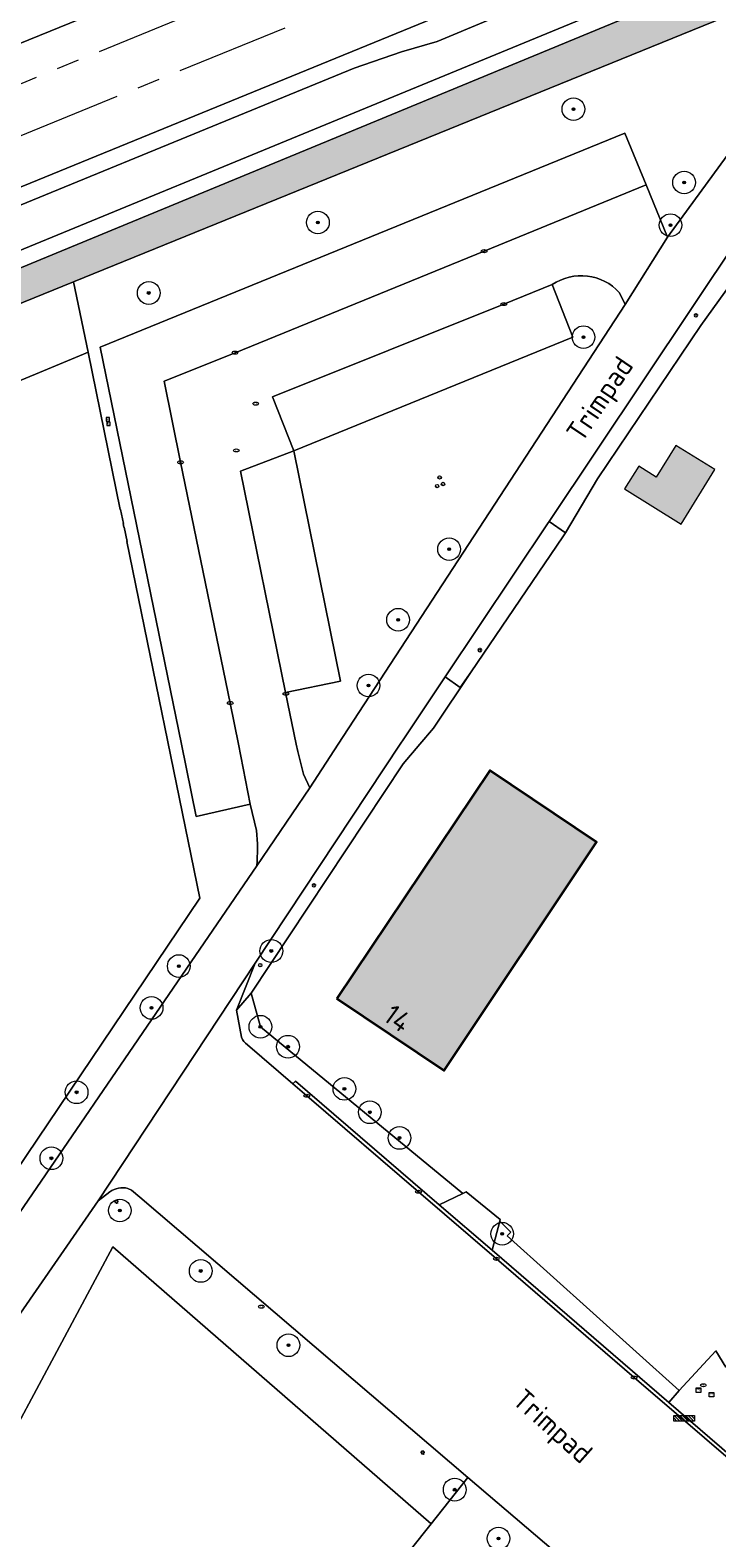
# Model space of a CAD drawing. Header units: metres. Extents: x 125349 to 128236, y 501602 to 503797.
# Tile 589 of 656: x 127360 to 127421, y 502930 to 503063. Entities that reach past the tile are written whole.
import ezdxf
from ezdxf.enums import TextEntityAlignment as Align

# ---------------------------------------------------------------- set-up
doc = ezdxf.new("R2010")
doc.units = ezdxf.units.M
doc.linetypes.add('AM-AS-SO', pattern=[16, 10, -2, 2, -2])
doc.layers.get('0').update_dxf_attribs({"linetype": 'CONTINUOUS'})
for name, color, linetype, lineweight in [('B-WE-AM-AS_SPOOR_TREIN-G', 10, 'AM-AS-SO', 18), ('B-WE-GR-BEPLANTING_CULTUUR_BOSPLANTSOEN-GV', 90, 'CONTINUOUS', 18), ('B-WE-GR-BEPLANTING_CULTUUR_HEESTERS-GV', 90, 'CONTINUOUS', 18), ('B-WE-GR-BOOM-S-500', 90, 'CONTINUOUS', 18), ('B-WE-GR-GRAS-GV', 60, 'CONTINUOUS', 13), ('B-WE-GR-GROENVOORZIENING-GV', 80, 'CONTINUOUS', 18), ('B-WE-GR-RIET-GV', 120, 'CONTINUOUS', 13), ('B-WE-GW-TALUD_KRUIN-G', 90, 'CONTINUOUS', 18), ('B-WE-IE-MEUBILAIR-S', 7, 'CONTINUOUS', 18), ('B-WE-IE-MEUBILAIR_WEGMEUBILAIR-S', 7, 'CONTINUOUS', 18), ('B-WE-IE-TERREINAFSCHEIDING_KUNSTMATIG_HEKWERK-G', 20, 'IE-TERREINAFSCHEIDING_KUNSTMATIG-SO', 18), ('B-WE-IE-TERREINAFSCHEIDING_KUNSTMATIG_MUUR-G', 90, 'IE-TERREINAFSCHEIDING_KUNSTMATIG-SO', 18), ('B-WE-OG-BEBOUWING-GV', 7, 'CONTINUOUS', 35), ('B-WE-OG-BEBOUWING-T18', 10, 'CONTINUOUS', 18), ('B-WE-OG-BEBOUWING_SCHUUR-GV', 7, 'CONTINUOUS', 18), ('B-WE-OG-TERREIN_BEGROEID-GV', 7, 'CONTINUOUS', 18), ('B-WE-OG-TERREIN_ERF-GV', 7, 'CONTINUOUS', 18), ('B-WE-OG-TERREIN_OEVER-GV', 7, 'CONTINUOUS', 18), ('B-WE-OG-TOPOGRAFIE-T18', 10, 'CONTINUOUS', 18), ('B-WE-OG-WATER-GV', 130, 'CONTINUOUS', 18), ('B-WE-VH-GESLOTENVERHARDING-GV', 10, 'CONTINUOUS', 18), ('B-WE-VH-GESLOTENVERHARDING_ASFALT-GV', 10, 'CONTINUOUS', 18), ('B-WE-VH-GESLOTENVERHARDING_BETON-GV', 10, 'CONTINUOUS', 18), ('B-WE-VH-HALFVERHARDING-GV', 130, 'CONTINUOUS', 18), ('B-WE-VH-ONVERHARD-GV', 252, 'CONTINUOUS', 18), ('B-WE-VH-OPENVERHARDING-GV', 90, 'CONTINUOUS', 18), ('B-WE-VH-OPENVERHARDING_BETONSTRAATSTEEN-GV', 90, 'CONTINUOUS', 18)]:
    doc.layers.add(name, color=color, linetype=linetype, lineweight=lineweight)
for name, color, linetype, lineweight, true_color in [('B-WE-OG-BEBOUWING-V', 7, 'CONTINUOUS', 18, 0xcc646e), ('B-WE-OG-BEBOUWING_SCHUUR-V', 7, 'CONTINUOUS', 18, 0xcc646e), ('B-WE-OG-WATER-V', 7, 'CONTINUOUS', 18, 0xbee8ff)]:
    doc.layers.add(name, color=color, linetype=linetype, lineweight=lineweight, true_color=true_color)
doc.styles.add('NLCS-ISO', font='NLCS-ISO.ttf')
doc.styles.add('NLCS-ISO-M1000-T18', font='NLCS-ISO.ttf', dxfattribs={"height": 1.8})
doc.linetypes.add('IE-TERREINAFSCHEIDING_KUNSTMATIG-SO', pattern='A,4,[82,NLCS.SHX,S=0.75,R=90,X=0,Y=0],4,-2', length=10)

# ---------------------------------------------------------------- blocks, each defined once
blk = doc.blocks.new('SIE-MEUBILAIR_BORD_LOCATIEPAAL-SO')
blk.add_lwpolyline([(-0.75, -0.75), (0.75, -0.75), (0.75, 0.75), (-0.75, 0.75)], close=True)
at = {"style": 'NLCS-ISO'}
blk.add_text('lp', height=0.75, dxfattribs=at).set_placement((0.01, 0.12), align=Align.MIDDLE_CENTER)
blk = doc.blocks.new('SIE-MEUBILAIR_KAST_RIOOL-SO')
for points in [[(-1, 1), (1, 1), (1, 0.84), (-1, 0.84)], [(-1, 0.76), (1, 0.76), (1, -1), (-1, -1)]]:
    blk.add_lwpolyline(points, close=True)
at = {"style": 'NLCS-ISO'}
blk.add_text('ri', height=0.75, dxfattribs=at).set_placement((0, 0), align=Align.MIDDLE_CENTER)
blk = doc.blocks.new('SIE-MEUBILAIR_PAAL_LICHTMAST-SO')
for points in [[(-0.62, 0), (-1, 0)], [(-0.71, 0.71), (-0.44, 0.44)], [(0, 1), (0, 0.62)], [(0.44, 0.44), (0.71, 0.71)], [(1, 0), (0.62, 0)], [(-0.71, -0.71), (-0.44, -0.44)], [(0, -0.62), (0, -1)], [(0.44, -0.44), (0.71, -0.71)]]:
    blk.add_lwpolyline(points)
blk.add_circle((0, 0), 0.5)
blk = doc.blocks.new('SIE-MEUBILAIR_PAAL_AFSLUITPAAL-SO')
blk.add_circle((0, 0), 0.75)
at = {"style": 'NLCS-ISO'}
blk.add_text('af', height=0.75, dxfattribs=at).set_placement((0, 0.05), align=Align.MIDDLE_CENTER)
blk = doc.blocks.new('SIE-MEUBILAIR_PAAL_VERKEERSBORD-SO')
blk.add_circle((0, 0), 0.75)
at = {"style": 'NLCS-ISO'}
blk.add_text('vb', height=0.75, dxfattribs=at).set_placement((0, 0.07), align=Align.MIDDLE_CENTER)
blk = doc.blocks.new('SIE-MEUBILAIR_PUT_KOLK-SO')
blk.add_ellipse((0, 0), major_axis=(1.25, 0), ratio=0.54)
at = {"style": 'NLCS-ISO'}
blk.add_text('klk', height=0.75, dxfattribs=at).set_placement((0.03, 0), align=Align.MIDDLE_CENTER)
blk = doc.blocks.new('SIE-MEUBILAIR_PUT_RIOOLPUT-SO')
blk.add_ellipse((0, 0), major_axis=(1.25, 0), ratio=0.54)
at = {"style": 'NLCS-ISO'}
blk.add_text('ri', height=0.75, dxfattribs=at).set_placement((-0.04, 0.07), align=Align.MIDDLE_CENTER)
blk = doc.blocks.new('SIE-WEG_FIETSREK-SO')
for p, q in [((-4.5, 1.25), (-2, -1.25)), ((-4.5, 0), (-3.25, -1.25)), ((-3.25, 1.25), (-0.75, -1.25)), ((-2, 1.25), (0.5, -1.25)), ((-0.75, 1.25), (1.75, -1.25)), ((0.5, 1.25), (3, -1.25)), ((1.76, 1.25), (4.26, -1.25)), ((3.01, 1.25), (4.5, -0.24)), ((4.26, 1.25), (4.5, 1.01))]:
    blk.add_line(p, q)
at = {"flags": 128}
blk.add_lwpolyline([(4.51, -1.25), (-4.51, -1.25), (-4.51, 1.25), (4.51, 1.25), (4.51, -1.25)], close=True, dxfattribs=at)
blk = doc.blocks.new('SGR-BOOM_01-SO')
at = {"linetype": 'ByBlock', "lineweight": 18}
h = blk.add_hatch(color=0, dxfattribs=at)
h.dxf.hatch_style = 1
edge = h.paths.add_edge_path()
edge.add_arc((0, 0), 0.25, 0, 360)
at = {"color": 0, "linetype": 'ByBlock', "lineweight": 18}
for radius in [2, 0.25]:
    blk.add_circle((0, 0), radius, dxfattribs=at)

msp = doc.modelspace()

# ---------------------------------------------------------------- hatches: boundary and pattern name
at = {"layer": 'B-WE-OG-BEBOUWING-V'}
msp.add_hatch(color=256, dxfattribs=at).paths.add_polyline_path([(127387.186, 502977.601), (127396.644, 502971.25), (127410.092, 502991.367), (127400.683, 502997.669)])
at = {"layer": 'B-WE-OG-BEBOUWING_SCHUUR-V'}
msp.add_hatch(color=256, dxfattribs=at).paths.add_polyline_path([(127412.555, 503022.479), (127417.541, 503019.382), (127420.524, 503024.185), (127417.087, 503026.32), (127415.354, 503023.53), (127413.806, 503024.492)])
at = {"layer": 'B-WE-OG-WATER-V'}
msp.add_hatch(color=256, dxfattribs=at).paths.add_polyline_path([(126925.692, 502862.179), (126926.725, 502862.599), (126929.444, 502863.705), (126998.342, 502891.735), (127000, 502892.411), (127068.237, 502920.434), (127146.516, 502952.024), (127196.733, 502973.001), (127260.705, 502998.784), (127260.857, 502998.82), (127261.013, 502998.828), (127261.168, 502998.808), (127261.317, 502998.761), (127261.455, 502998.687), (127261.567, 502998.585), (127261.661, 502998.466), (127261.733, 502998.333), (127261.782, 502998.19), (127261.807, 502998.041), (127261.945, 502997.108), (127262.153, 502995.7), (127264.042, 502982.918), (127274.544, 502911.835), (127274.907, 502909.378), (127282.182, 502860.137), (127282.031, 502858.976), (127281.742, 502858.155), (127281.334, 502857.386), (127268.035, 502838.479), (127192.199, 502827.152), (127174.64, 502824.496), (127100.104, 502813.864), (127099.193, 502813.92), (127098.304, 502814.128), (127097.618, 502814.416), (127096.987, 502814.81), (127096.427, 502815.299), (127095.952, 502815.872), (127095.582, 502816.467), (127095.305, 502817.11), (127095.127, 502817.788), (127095.052, 502818.484), (127085.615, 502879.411), (127084.34, 502879.16), (127094.277, 502813.207), (127094.502, 502811.717), (127096.103, 502811.268), (127132.621, 502816.48), (127179.344, 502823.246), (127230.768, 502830.464), (127268.638, 502836.128), (127269.888, 502836.64), (127270.897, 502837.476), (127280.482, 502851.498), (127284.384, 502857.206), (127284.591, 502857.745), (127284.735, 502858.304), (127284.823, 502858.953), (127284.833, 502859.607), (127284.584, 502861.398), (127283.981, 502865.851), (127266.618, 502983.933), (127264.357, 502999.307), (127264.347, 502999.447), (127264.363, 502999.639), (127264.412, 502999.825), (127264.492, 503000), (127264.602, 503000.168), (127264.738, 503000.316), (127264.896, 503000.44), (127265.072, 503000.536), (127265.86, 503000.856), (127270.744, 503002.841), (127363.988, 503040.735), (127500, 503096.01), (127557.609, 503119.4), (127566.001, 503122.807), (127564.637, 503126.313), (127556.879, 503123.274), (127513.142, 503105.462), (127471.191, 503088.149), (127356.647, 503040.877), (127237.227, 502993.046), (127157.527, 502959.981), (127056.473, 502918.71), (126986.353, 502890.514), (126953.022, 502877.282), (126938.276, 502870.698), (126816.16, 502822.047), (126799.469, 502814.983), (126798.43, 502814.189), (126797.678, 502813.119), (126797.298, 502811.964), (126794.069, 502810.633), (126794.114, 502810.547), (126794.255, 502810.364), (126794.427, 502810.209), (126794.623, 502810.087), (126794.838, 502810.003), (126795.065, 502809.958), (126801.742, 502812.259), (126815.875, 502817.472), (126882.56, 502844.385), (126887.864, 502846.257), (126892.686, 502848.457), (126899.347, 502851.123), (126904.204, 502852.841), (126910.749, 502855.949), (126912.045, 502856.396), (126920.665, 502860.142), (126923.134, 502861.019), (126923.894, 502860.754), (126924.227, 502860.545), (126924.713, 502859.369), (126926.414, 502855.193), (126931.221, 502843.57), (126935.053, 502834.355), (126938.599, 502825.858), (126938.915, 502825.79), (126939.468, 502825.67), (126940.871, 502825.979), (126940.481, 502826.935), (126939.727, 502828.784)])

# ---------------------------------------------------------------- linework, layer by layer
at = {"layer": 'B-WE-AM-AS_SPOOR_TREIN-G', "flags": 128}
for points in [[(127114.292, 502958.563), (127359.792, 503058.378), (127522.189, 503124.514), (127537.602, 503130.917), (127552.949, 503137.446), (127566.391, 503143.32), (127585.727, 503152.126), (127601.634, 503159.742), (127617.609, 503167.763), (127634.667, 503176.762), (127650.755, 503185.65), (127659.674, 503190.764), (127677.037, 503201.08), (127685.557, 503206.351), (127694.798, 503212.199), (127709.171, 503221.593), (127724.772, 503232.246), (127734.073, 503238.836), (127742.847, 503245.214), (127751.092, 503251.351), (127759.735, 503257.967), (127773.163, 503268.543), (127780.65, 503274.608), (127794.71, 503286.378), (127809.054, 503298.723), (127819.241, 503307.947), (127827.017, 503315.173), (127838.264, 503325.911), (127851.166, 503338.704), (127865.671, 503353.597), (127874.987, 503363.344), (127883.425, 503372.275), (127891.285, 503380.729)], [(127062.156, 502932.692), (127541.725, 503127.818), (127559.81, 503135.812), (127577.47, 503143.488), (127589.891, 503149.297), (127607.659, 503157.924), (127616.754, 503162.484), (127625.775, 503167.154), (127635.822, 503172.501), (127643.947, 503176.951), (127661.893, 503187.126), (127678.772, 503197.133), (127690.762, 503204.587), (127705.008, 503213.754), (127717.388, 503222.002), (127727.988, 503229.299), (127738.474, 503236.76), (127750.901, 503245.927), (127761.126, 503253.742), (127773.233, 503263.328), (127786.595, 503274.267), (127798.012, 503283.855), (127809.3, 503293.595), (127822.501, 503305.328), (127837.917, 503319.822), (127848.552, 503330.273), (127861.422, 503343.181), (127864.148, 503345.784), (127870.667, 503352.586), (127886.825, 503369.765), (127894.374, 503377.951)]]:
    msp.add_lwpolyline(points, dxfattribs=at)
at = {"layer": 'B-WE-GR-BEPLANTING_CULTUUR_BOSPLANTSOEN-GV', "flags": 128}
for points in [[(127432.35, 503060.515), (127432.65, 503060.638), (127500, 503088.367), (127563.209, 503114.298), (127560.127, 503117.085), (127557.609, 503119.4), (127500, 503096.01), (127363.988, 503040.735)], [(127416.332, 503044.646), (127423.269, 503054.15)], [(127380.101, 502992.392), (127379.565, 502994.704), (127374.799, 502993.646), (127373.496, 503000), (127366.329, 503034.961), (127412.592, 503053.82), (127414.452, 503049.258), (127416.332, 503044.646)], [(127363.988, 503040.735), (127365.263, 503034.518), (127368.101, 503020.673), (127368.122, 503020.677), (127368.377, 503019.43), (127368.357, 503019.426), (127368.419, 503019.121), (127368.44, 503019.125), (127368.701, 503017.845), (127368.682, 503017.841), (127375.12, 502986.442), (127348.354, 502946.79)], [(127351.036, 502946.828), (127380.126, 502989.286)], [(127366.167, 502959.798), (127359.296, 502949.877), (127354.562, 502942.78), (127347.931, 502932.841)], [(127367.194, 502960.563), (127366.167, 502959.798)], [(127398.749, 502935.428), (127369.83, 502960.109), (127369.099, 502960.733), (127368.781, 502960.874)], [(127352.923, 502922.561), (127352.178, 502927.264), (127367.434, 502955.735), (127395.501, 502931.349), (127398.749, 502935.428)], [(127421.476, 502945.12), (127420.6, 502946.583), (127417.374, 502943.066), (127416.456, 502942.028)], [(127416.456, 502942.028), (127426.657, 502933.258), (127427.027, 502933.675), (127432.08, 502939.24), (127429.087, 502941.308)]]:
    msp.add_lwpolyline(points, dxfattribs=at)
msp.add_lwpolyline([(127363.988, 503040.735), (127270.744, 503002.841), (127265.86, 503000.856), (127265.987, 503000), (127285.717, 502866.013), (127290.551, 502866.253), (127292.683, 502866.359), (127292.719, 502866.483), (127275.321, 502979.833), (127272.906, 502994.823), (127272.73, 502996.041), (127364.849, 503034.346), (127365.263, 503034.518)], close=True, dxfattribs=at)
at = {"layer": 'B-WE-GR-BEPLANTING_CULTUUR_BOSPLANTSOEN-GV'}
for points in [[(127380.126, 502989.286, 0.0505492), (127380.101, 502992.392)], [(127368.781, 502960.874, 0.2287173), (127367.194, 502960.563)]]:
    msp.add_lwpolyline(points, format="xyb", dxfattribs=at)
at = {"layer": 'B-WE-GR-BEPLANTING_CULTUUR_HEESTERS-GV'}
for points in [[(127412.116, 503039.757, 0.3754537), (127406.174, 503040.472)], [(127378.802, 502974.202, 0.1634417), (127379.312, 502973.526)]]:
    msp.add_lwpolyline(points, format="xyb", dxfattribs=at)
at = {"layer": 'B-WE-GR-BEPLANTING_CULTUUR_HEESTERS-GV', "flags": 128}
for points in [[(127406.174, 503040.472), (127407.983, 503035.862), (127383.409, 503025.849)], [(127412.621, 503038.721), (127412.116, 503039.757)], [(127383.409, 503025.849), (127387.504, 503005.554), (127382.679, 503004.564), (127383.617, 503000), (127383.751, 502999.35), (127384.258, 502997.373), (127384.811, 502996.165), (127387.317, 503000), (127412.621, 503038.721)], [(127379.312, 502973.526), (127383.324, 502970.083), (127383.553, 502970.318), (127396.204, 502959.441), (127398.302, 502960.44), (127380.453, 502975.113), (127379.64, 502978.083), (127378.341, 502976.579)], [(127378.341, 502976.579), (127378.802, 502974.202)]]:
    msp.add_lwpolyline(points, dxfattribs=at)
msp.add_lwpolyline([(127416.456, 502942.028), (127417.374, 502943.066), (127402.197, 502956.706), (127402.54, 502957.015), (127401.554, 502957.987), (127400.874, 502955.426)], close=True, dxfattribs=at)
at = {"layer": 'B-WE-GR-GRAS-GV', "flags": 128}
for points in [[(127275.95, 503012.931), (127292.548, 503020.639), (127300.178, 503023.847), (127306.946, 503026.495), (127331.313, 503036.295), (127333.287, 503036.945), (127334.384, 503037.134), (127336.42, 503037.668), (127338.388, 503038.366), (127341.814, 503039.742), (127347.887, 503042.813), (127388.723, 503059.534), (127392.902, 503060.989), (127396.032, 503061.885), (127434.908, 503078.129)], [(127274.885, 503027.616), (127330.878, 503050.347), (127332.543, 503052.071), (127333.808, 503052.847), (127335.234, 503053.26), (127336.433, 503053.306), (127338.387, 503053.52), (127339.619, 503053.871), (127345.836, 503056.292), (127392.121, 503075.11)], [(127399.029, 503065.289), (127341.578, 503041.839), (127340.697, 503041.441), (127339.873, 503040.67), (127338.781, 503039.888), (127337.152, 503039.461), (127335.749, 503039.319), (127319.532, 503033.279), (127295.342, 503023.364), (127285.612, 503019.466)]]:
    msp.add_lwpolyline(points, dxfattribs=at)
at = {"layer": 'B-WE-GR-GROENVOORZIENING-GV', "flags": 128}
for points in [[(127424.566, 503044.201), (127427.255, 503047.935), (127425.593, 503049.047), (127422.653, 503044.652), (127405.904, 503019.617), (127407.355, 503018.629), (127410.168, 503023.366), (127419.284, 503036.866)], [(127378.341, 502976.579), (127379.64, 502978.083), (127393.031, 502998.273), (127394.504, 503000), (127395.702, 503001.405), (127399.028, 503006.384), (127398.063, 503004.991), (127396.751, 503005.934), (127396.626, 503005.748), (127393.107, 503000.487), (127392.781, 503000), (127380.006, 502980.702)]]:
    msp.add_lwpolyline(points, close=True, dxfattribs=at)
at = {"layer": 'B-WE-GR-RIET-GV', "flags": 128}
for points in [[(127434.908, 503078.129), (127396.032, 503061.885), (127392.902, 503060.989), (127388.723, 503059.534), (127347.887, 503042.813), (127341.814, 503039.742), (127338.388, 503038.366), (127336.42, 503037.668), (127334.384, 503037.134), (127333.287, 503036.945), (127331.313, 503036.295), (127306.946, 503026.495), (127300.178, 503023.847), (127292.548, 503020.639), (127275.95, 503012.931)], [(127019.363, 502905.527), (127042.308, 502914.711), (127062.774, 502923.457), (127091.6, 502934.738), (127113.822, 502943.654), (127143.268, 502956.327), (127162.506, 502963.85), (127184.664, 502972.993), (127230.889, 502991.742), (127272.163, 503008.715), (127302.536, 503020.579), (127334.089, 503033.137), (127412.186, 503065.268)]]:
    msp.add_lwpolyline(points, dxfattribs=at)
at = {"layer": 'B-WE-GW-TALUD_KRUIN-G', "flags": 128}
for points in [[(127274.885, 503027.616), (127330.878, 503050.347), (127332.543, 503052.071), (127333.808, 503052.847), (127335.234, 503053.26), (127336.433, 503053.306), (127338.387, 503053.52), (127339.619, 503053.871), (127345.836, 503056.292), (127392.121, 503075.11)], [(127399.029, 503065.289), (127341.578, 503041.839), (127340.697, 503041.441), (127339.873, 503040.67), (127338.781, 503039.888), (127337.152, 503039.461), (127335.749, 503039.319), (127319.532, 503033.279), (127295.342, 503023.364), (127285.612, 503019.466)]]:
    msp.add_lwpolyline(points, dxfattribs=at)
at = {"layer": 'B-WE-IE-TERREINAFSCHEIDING_KUNSTMATIG_HEKWERK-G', "flags": 128}
for points in [[(127419.284, 503036.866), (127424.566, 503044.201), (127427.255, 503047.935)], [(127407.355, 503018.629), (127410.168, 503023.366), (127419.284, 503036.866)], [(127399.028, 503006.384), (127395.702, 503001.405), (127394.504, 503000)]]:
    msp.add_lwpolyline(points, dxfattribs=at)
at = {"layer": 'B-WE-IE-TERREINAFSCHEIDING_KUNSTMATIG_MUUR-G', "flags": 128}
msp.add_lwpolyline([(127407.104, 503018.271), (127399.028, 503006.384)], dxfattribs=at)
at = {"layer": 'B-WE-OG-BEBOUWING-GV', "flags": 128}
msp.add_lwpolyline([(127387.186, 502977.601), (127396.644, 502971.25), (127410.092, 502991.367), (127400.683, 502997.669)], close=True, dxfattribs=at)
at = {"layer": 'B-WE-OG-BEBOUWING_SCHUUR-GV', "flags": 128}
msp.add_lwpolyline([(127412.555, 503022.479), (127417.541, 503019.382), (127420.524, 503024.185), (127417.087, 503026.32), (127415.354, 503023.53), (127413.806, 503024.492)], close=True, dxfattribs=at)
at = {"layer": 'B-WE-OG-TERREIN_BEGROEID-GV', "flags": 128}
msp.add_lwpolyline([(127399.028, 503006.384), (127407.104, 503018.271), (127407.355, 503018.629), (127405.904, 503019.617), (127405.833, 503019.51), (127396.751, 503005.934), (127398.063, 503004.991)], close=True, dxfattribs=at)
at = {"layer": 'B-WE-OG-TERREIN_ERF-GV', "flags": 128}
for points in [[(127500, 503080.929), (127435.367, 503054.038), (127427.662, 503048.242), (127427.255, 503047.935), (127424.566, 503044.201), (127419.284, 503036.866), (127410.168, 503023.366), (127407.355, 503018.629), (127407.104, 503018.271), (127399.028, 503006.384), (127395.702, 503001.405), (127394.504, 503000), (127393.031, 502998.273), (127379.64, 502978.083), (127380.453, 502975.113), (127398.302, 502960.44), (127398.582, 502960.573), (127401.592, 502958.129), (127401.554, 502957.987), (127402.54, 502957.015), (127402.197, 502956.706), (127417.374, 502943.066), (127420.6, 502946.583), (127421.476, 502945.12)], [(127348.354, 502946.79), (127375.12, 502986.442), (127368.682, 503017.841), (127368.701, 503017.845), (127368.44, 503019.125), (127368.419, 503019.121), (127368.357, 503019.426), (127368.377, 503019.43), (127368.122, 503020.677), (127368.101, 503020.673), (127365.263, 503034.518), (127364.849, 503034.346), (127272.73, 502996.041), (127272.906, 502994.823), (127275.321, 502979.833), (127292.719, 502866.483), (127292.683, 502866.359)]]:
    msp.add_lwpolyline(points, dxfattribs=at)
msp.add_lwpolyline([(127387.186, 502977.601), (127400.683, 502997.669), (127410.092, 502991.367), (127396.644, 502971.25)], close=True, dxfattribs=at)
at = {"layer": 'B-WE-OG-TERREIN_OEVER-GV', "flags": 128}
for points in [[(126986.353, 502890.514), (127056.473, 502918.71), (127157.527, 502959.981), (127237.227, 502993.046), (127356.647, 503040.877), (127471.191, 503088.149)], [(127412.186, 503065.268), (127334.089, 503033.137), (127302.536, 503020.579), (127272.163, 503008.715), (127230.889, 502991.742), (127184.664, 502972.993), (127162.506, 502963.85), (127143.268, 502956.327), (127113.822, 502943.654), (127091.6, 502934.738), (127062.774, 502923.457), (127042.308, 502914.711), (127019.363, 502905.527)]]:
    msp.add_lwpolyline(points, dxfattribs=at)
at = {"layer": 'B-WE-OG-WATER-GV', "flags": 128}
for points in [[(127270.744, 503002.841), (127363.988, 503040.735), (127500, 503096.01)], [(127471.191, 503088.149), (127356.647, 503040.877), (127237.227, 502993.046), (127157.527, 502959.981), (127056.473, 502918.71), (126986.353, 502890.514)]]:
    msp.add_lwpolyline(points, dxfattribs=at)
at = {"layer": 'B-WE-VH-GESLOTENVERHARDING-GV', "flags": 128}
msp.add_lwpolyline([(127401.554, 502957.987), (127401.592, 502958.129), (127398.582, 502960.573), (127398.302, 502960.44), (127396.204, 502959.441), (127400.874, 502955.426)], close=True, dxfattribs=at)
at = {"layer": 'B-WE-VH-GESLOTENVERHARDING_ASFALT-GV', "flags": 128}
for points in [[(127378.802, 502974.202), (127378.341, 502976.579), (127380.006, 502980.702), (127366.167, 502959.798)], [(127434.698, 502926.642), (127434.742, 502926.747), (127427.027, 502933.675), (127426.657, 502933.258), (127426.446, 502933.02), (127425.795, 502933.592), (127413.4, 502944.224), (127401.255, 502954.678), (127394.385, 502960.581), (127384.544, 502969.036), (127383.324, 502970.083), (127379.312, 502973.526)], [(127366.167, 502959.798), (127367.194, 502960.563)], [(127368.781, 502960.874), (127369.099, 502960.733), (127369.83, 502960.109), (127398.749, 502935.428), (127419.209, 502917.966), (127419.278, 502917.024), (127419.538, 502916.809), (127420.966, 502915.625), (127421.227, 502915.408), (127422.594, 502914.275), (127428.828, 502922.787), (127430.568, 502921.516), (127432.029, 502922.988), (127434.698, 502926.642)]]:
    msp.add_lwpolyline(points, dxfattribs=at)
at = {"layer": 'B-WE-VH-GESLOTENVERHARDING_ASFALT-GV'}
for points in [[(127379.312, 502973.526, -0.1634417), (127378.802, 502974.202)], [(127367.194, 502960.563, -0.2287173), (127368.781, 502960.874)]]:
    msp.add_lwpolyline(points, format="xyb", dxfattribs=at)
at = {"layer": 'B-WE-VH-GESLOTENVERHARDING_BETON-GV', "flags": 128}
for points in [[(127423.269, 503054.15), (127416.332, 503044.646), (127412.621, 503038.721), (127387.317, 503000), (127384.811, 502996.165), (127380.126, 502989.286)], [(127349.232, 502946.336), (127350.25, 502945.657), (127354.562, 502942.78), (127359.296, 502949.877), (127366.167, 502959.798), (127380.006, 502980.702), (127392.781, 503000), (127393.107, 503000.487), (127396.626, 503005.748), (127396.751, 503005.934), (127405.833, 503019.51), (127405.904, 503019.617), (127422.653, 503044.652)], [(127380.126, 502989.286), (127351.036, 502946.828)]]:
    msp.add_lwpolyline(points, dxfattribs=at)
at = {"layer": 'B-WE-VH-HALFVERHARDING-GV', "flags": 128}
for points in [[(127392.121, 503075.11), (127345.836, 503056.292), (127339.619, 503053.871), (127338.387, 503053.52), (127336.433, 503053.306), (127335.234, 503053.26), (127333.808, 503052.847), (127332.543, 503052.071), (127330.878, 503050.347), (127274.885, 503027.616)], [(127285.612, 503019.466), (127295.342, 503023.364), (127319.532, 503033.279), (127335.749, 503039.319), (127337.152, 503039.461), (127338.781, 503039.888), (127339.873, 503040.67), (127340.697, 503041.441), (127341.578, 503041.839), (127399.029, 503065.289)]]:
    msp.add_lwpolyline(points, dxfattribs=at)
at = {"layer": 'B-WE-VH-ONVERHARD-GV', "flags": 128}
msp.add_lwpolyline([(127414.057, 502877.356), (127411.802, 502886.176), (127414.223, 502890.608), (127404.701, 502898.291), (127405.696, 502899.71), (127412.753, 502908.427), (127412.171, 502908.942), (127393.706, 502925.279), (127391.924, 502926.856), (127395.501, 502931.349), (127367.434, 502955.735), (127352.178, 502927.264), (127352.923, 502922.561)], dxfattribs=at)
at = {"layer": 'B-WE-VH-OPENVERHARDING-GV', "flags": 128}
for points in [[(127412.116, 503039.757), (127412.621, 503038.721), (127416.332, 503044.646), (127414.452, 503049.258), (127400.172, 503043.421), (127378.215, 503034.48), (127371.957, 503031.965), (127373.418, 503024.829), (127377.79, 503003.622), (127378.511, 503000), (127379.565, 502994.704)], [(127380.126, 502989.286), (127384.811, 502996.165), (127384.258, 502997.373), (127383.751, 502999.35), (127383.617, 503000), (127382.679, 503004.564), (127378.702, 503024.041), (127383.409, 503025.849), (127381.524, 503030.586), (127401.911, 503038.757), (127406.174, 503040.472)], [(127379.565, 502994.704), (127380.101, 502992.392)]]:
    msp.add_lwpolyline(points, dxfattribs=at)
at = {"layer": 'B-WE-VH-OPENVERHARDING-GV'}
for points in [[(127406.174, 503040.472, -0.3754537), (127412.116, 503039.757)], [(127380.101, 502992.392, -0.0505492), (127380.126, 502989.286)]]:
    msp.add_lwpolyline(points, format="xyb", dxfattribs=at)
at = {"layer": 'B-WE-VH-OPENVERHARDING-GV', "flags": 128}
for points in [[(127400.874, 502955.426), (127396.204, 502959.441), (127383.553, 502970.318), (127383.324, 502970.083), (127384.544, 502969.036), (127394.385, 502960.581), (127401.255, 502954.678), (127413.4, 502944.224), (127425.795, 502933.592), (127426.446, 502933.02), (127426.657, 502933.258), (127416.456, 502942.028)], [(127395.501, 502931.349), (127391.924, 502926.856), (127393.706, 502925.279), (127412.171, 502908.942), (127412.92, 502908.633), (127415.3, 502911.573), (127417.594, 502914.408), (127419.538, 502916.809), (127419.278, 502917.024), (127419.209, 502917.966), (127398.749, 502935.428)]]:
    msp.add_lwpolyline(points, close=True, dxfattribs=at)
at = {"layer": 'B-WE-VH-OPENVERHARDING_BETONSTRAATSTEEN-GV', "flags": 128}
for points in [[(127379.565, 502994.704), (127378.511, 503000), (127377.79, 503003.622), (127373.418, 503024.829), (127371.957, 503031.965), (127378.215, 503034.48), (127400.172, 503043.421), (127414.452, 503049.258), (127412.592, 503053.82), (127366.329, 503034.961), (127373.496, 503000), (127374.799, 502993.646)], [(127383.409, 503025.849), (127407.983, 503035.862), (127406.174, 503040.472), (127401.911, 503038.757), (127381.524, 503030.586)], [(127383.409, 503025.849), (127378.702, 503024.041), (127382.679, 503004.564), (127387.504, 503005.554)]]:
    msp.add_lwpolyline(points, close=True, dxfattribs=at)

# ---------------------------------------------------------------- block references
at = {"layer": 'B-WE-GR-BOOM-S-500', "xscale": 0.5, "yscale": 0.5, "zscale": 0.5}
for p in [(127408.048, 503055.93), (127417.804, 503049.468), (127385.522, 503045.946), (127416.603, 503045.715), (127370.611, 503039.739), (127408.934, 503035.851), (127397.087, 503017.175), (127392.592, 503010.957), (127389.987, 503005.171), (127381.417, 502981.787), (127373.259, 502980.455), (127370.861, 502976.777), (127380.453, 502975.113), (127382.887, 502973.358), (127364.254, 502969.345), (127387.857, 502969.644), (127390.101, 502967.583), (127392.715, 502965.32), (127362.027, 502963.531), (127368.064, 502958.932), (127401.769, 502956.881), (127375.194, 502953.607), (127382.924, 502947.066), (127397.58, 502934.345), (127401.441, 502930.04)]:
    msp.add_blockref('SGR-BOOM_01-SO', p, dxfattribs=at)
at = {"layer": 'B-WE-IE-MEUBILAIR-S', "xscale": 0.2, "yscale": 0.2, "zscale": 0.2}
for name, p in [('SIE-MEUBILAIR_PUT_KOLK-SO', (127400.172, 503043.421)), ('SIE-MEUBILAIR_PUT_KOLK-SO', (127401.911, 503038.757)), ('SIE-MEUBILAIR_PAAL_LICHTMAST-SO', (127418.848, 503037.774)), ('SIE-MEUBILAIR_PUT_KOLK-SO', (127378.215, 503034.48)), ('SIE-MEUBILAIR_PUT_KOLK-SO', (127380.038, 503029.996)), ('SIE-MEUBILAIR_BORD_LOCATIEPAAL-SO', (127367.005, 503028.613)), ('SIE-MEUBILAIR_BORD_LOCATIEPAAL-SO', (127367.065, 503028.22)), ('SIE-MEUBILAIR_PUT_KOLK-SO', (127373.418, 503024.829)), ('SIE-MEUBILAIR_PUT_KOLK-SO', (127378.329, 503025.871)), ('SIE-MEUBILAIR_PAAL_AFSLUITPAAL-SO', (127396.254, 503023.498)), ('SIE-MEUBILAIR_PAAL_AFSLUITPAAL-SO', (127396.028, 503022.73)), ('SIE-MEUBILAIR_PAAL_AFSLUITPAAL-SO', (127396.549, 503022.914)), ('SIE-MEUBILAIR_PAAL_LICHTMAST-SO', (127399.79, 503008.277)), ('SIE-MEUBILAIR_PUT_KOLK-SO', (127377.79, 503003.622)), ('SIE-MEUBILAIR_PUT_KOLK-SO', (127382.704, 503004.442)), ('SIE-MEUBILAIR_PAAL_LICHTMAST-SO', (127385.175, 502987.572)), ('SIE-MEUBILAIR_PAAL_VERKEERSBORD-SO', (127380.444, 502980.538)), ('SIE-MEUBILAIR_PUT_KOLK-SO', (127384.544, 502969.036)), ('SIE-MEUBILAIR_PAAL_LICHTMAST-SO', (127367.757, 502959.711)), ('SIE-MEUBILAIR_PUT_KOLK-SO', (127394.385, 502960.581)), ('SIE-MEUBILAIR_PUT_KOLK-SO', (127401.255, 502954.678)), ('SIE-MEUBILAIR_PUT_KOLK-SO', (127380.536, 502950.468)), ('SIE-MEUBILAIR_PUT_KOLK-SO', (127413.4, 502944.224)), ('SIE-MEUBILAIR_KAST_RIOOL-SO', (127419.08, 502943.108)), ('SIE-MEUBILAIR_PUT_RIOOLPUT-SO', (127419.504, 502943.546)), ('SIE-MEUBILAIR_KAST_RIOOL-SO', (127420.221, 502942.715)), ('SIE-MEUBILAIR_PAAL_LICHTMAST-SO', (127394.759, 502937.621))]:
    msp.add_blockref(name, p, dxfattribs=at)
at = {"layer": 'B-WE-IE-MEUBILAIR_WEGMEUBILAIR-S', "xscale": 0.2, "yscale": 0.2, "zscale": 0.2}
msp.add_blockref('SIE-WEG_FIETSREK-SO', (127417.815, 502940.63), dxfattribs=at)

# ---------------------------------------------------------------- texts
at = {"layer": 'B-WE-OG-BEBOUWING-T18', "style": 'NLCS-ISO-M1000-T18'}
msp.add_text('14', height=1.8, rotation=323.9, dxfattribs=at).set_placement((127392.56, 502975.848), align=Align.MIDDLE)
at = {"layer": 'B-WE-OG-TOPOGRAFIE-T18', "style": 'NLCS-ISO-M1000-T18'}
for rotation, p in [(56.1, (127410.588, 503030.27)), (318.2, (127406.056, 502939.748))]:
    msp.add_text('Trimpad', height=1.8, rotation=rotation, dxfattribs=at).set_placement(p, align=Align.MIDDLE)

doc.saveas('drawing.dxf')
